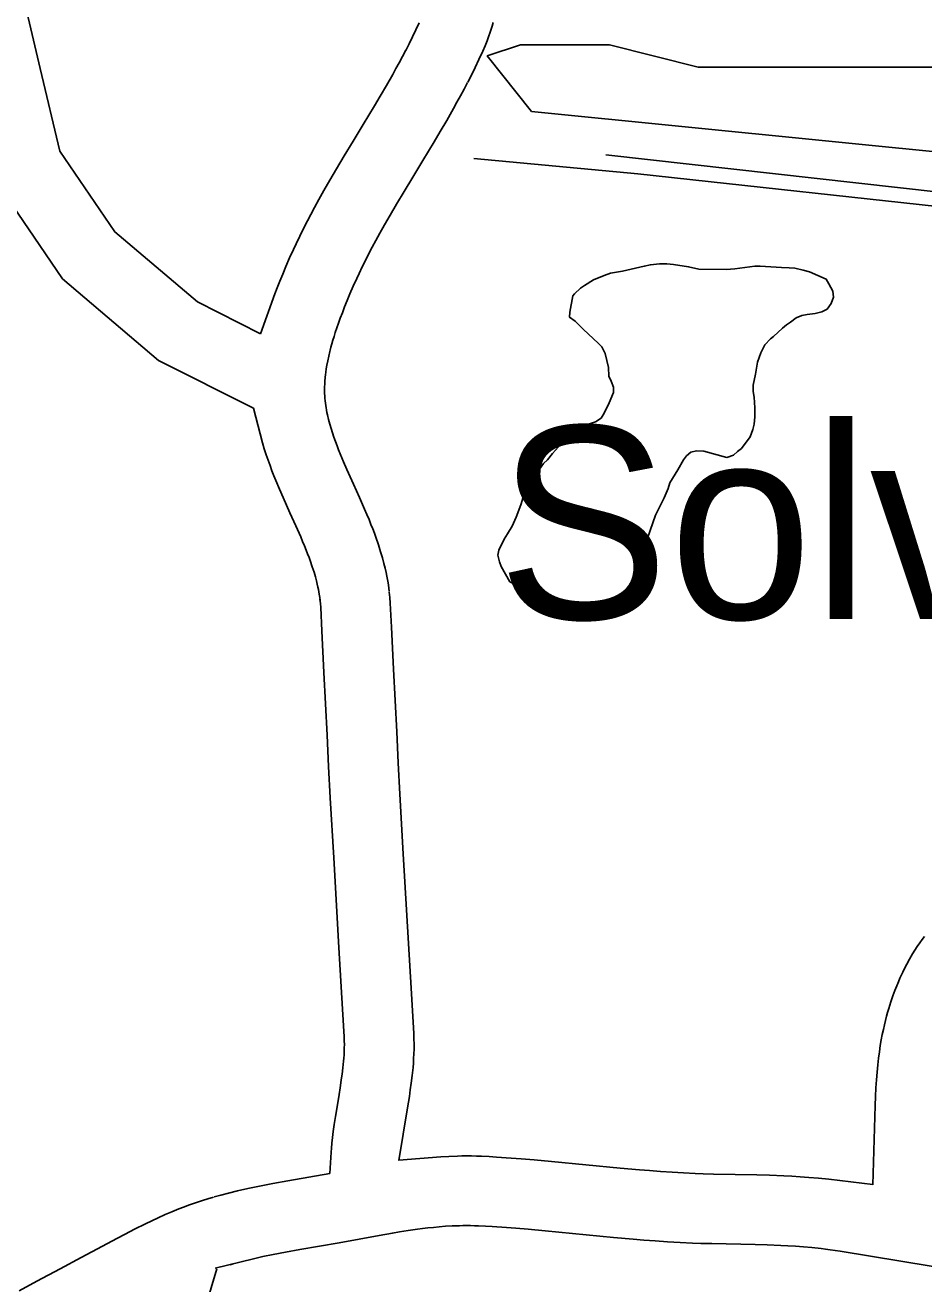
# Model space of a CAD drawing. Extents: x 3313447 to 3351316, y 703786 to 729172.
# Drawn here: x 3325333 to 3325720, y 725579 to 726121 of the extents above; entities that cross this region are included whole.
import ezdxf

# ---------------------------------------------------------------- set-up
doc = ezdxf.new("R2010")
doc.units = 0
for name, color, linetype in [('V-BLDG-IDEN', 7, 'Continuous'), ('V-RAIL-TRAK', 7, 'Continuous'), ('V-ROAD-CNTR', 7, 'Continuous'), ('V-SITE-VEGE', 7, 'Continuous')]:
    doc.layers.add(name, color=color, linetype=linetype)

msp = doc.modelspace()

# ---------------------------------------------------------------- linework, layer by layer
at = {"layer": 'V-RAIL-TRAK'}
msp.add_lwpolyline([(3326847.59, 725600.04), (3326770.14, 725750.45), (3326758.32, 725770.65), (3326738.91, 725797.74), (3326702.64, 725837.83), (3326669.8, 725867.54), (3326624.32, 725896.54), (3326591.38, 725916.11), (3326561.71, 725930.46), (3326536.35, 725942.09), (3326516.13, 725949.32), (3326487.02, 725957.25), (3326443.01, 725966.57), (3326392.97, 725972.84), (3326324.52, 725980.94), (3326242.82, 725988.96), (3326026.47, 726010.05), (3325953.03, 726017.99), (3325741.27, 726040.9), (3325596.5, 726056.75), (3325525.97, 726063.43)], dxfattribs=at)
at = {"layer": 'V-ROAD-CNTR'}
for points in [[(3325255.11, 726294.33), (3325317.31, 726195.02), (3325339.34, 726102.09), (3325347.76, 726066.5), (3325371.43, 726031.74), (3325406.99, 726001.59), (3325434.13, 725987.88)], [(3325229.68, 726278.4), (3325289.26, 726183.28), (3325310.15, 726095.18), (3325319.84, 726054.2), (3325348.92, 726011.49), (3325390.29, 725976.42), (3325431.07, 725955.81)], [(3325502.41, 726121.8), (3325501, 726118.72), (3325499.55, 726115.71), (3325498.11, 726112.79), (3325496.64, 726109.9)], [(3325534.26, 726121.99), (3325533.8, 726120.39), (3325532.97, 726117.74), (3325532.27, 726115.69), (3325531.68, 726114.1), (3325530.78, 726111.83), (3325529.81, 726109.58), (3325528.15, 726105.98), (3325526.53, 726102.58), (3325524.92, 726099.32), (3325523.36, 726096.27)], [(3325496.71, 726110.05), (3325495.24, 726107.25), (3325493.83, 726104.61), (3325492.43, 726102.05), (3325491.06, 726099.6), (3325488.31, 726094.77), (3325485.67, 726090.26), (3325483.16, 726086.02), (3325478.31, 726077.98), (3325474, 726070.87), (3325470.19, 726064.57), (3325466.86, 726058.98), (3325463.96, 726054.01), (3325461.44, 726049.61), (3325459.26, 726045.7), (3325457.37, 726042.25), (3325455.74, 726039.19), (3325454.33, 726036.49), (3325453.09, 726034.08), (3325451.01, 726029.88), (3325449.46, 726026.67), (3325448.31, 726024.21), (3325446.65, 726020.53), (3325445.04, 726016.8), (3325443.7, 726013.6), (3325442.48, 726010.59), (3325441.36, 726007.73), (3325440.34, 726005.02), (3325434.13, 725987.88)], [(3325523.28, 726096.12), (3325521.75, 726093.2), (3325520.21, 726090.32), (3325518.69, 726087.55), (3325517.19, 726084.86), (3325514.29, 726079.77), (3325511.52, 726075.03), (3325508.9, 726070.61), (3325503.97, 726062.45), (3325499.66, 726055.34), (3325495.93, 726049.15), (3325492.7, 726043.74), (3325489.93, 726039), (3325487.56, 726034.84), (3325485.52, 726031.19), (3325483.77, 726027.99), (3325482.26, 726025.17), (3325480.97, 726022.7), (3325479.87, 726020.56), (3325477.96, 726016.71), (3325476.58, 726013.83), (3325475.57, 726011.68), (3325474.09, 726008.39), (3325472.64, 726005.06), (3325471.45, 726002.19), (3325470.35, 725999.49), (3325469.37, 725996.97), (3325468.48, 725994.62), (3325467.69, 725992.43), (3325466.98, 725990.39), (3325466.34, 725988.49), (3325465.78, 725986.72), (3325465.29, 725985.07), (3325464.84, 725983.54), (3325464.45, 725982.11), (3325464.12, 725980.83), (3325464, 725980.3)], [(3326904.85, 725477.62), (3326839.98, 725624.88), (3326803.29, 725692.52), (3326757.43, 725772.89), (3326690.16, 725856.32), (3326652.65, 725889.43), (3326582.17, 725930.1), (3326525.05, 725955.04), (3326475.25, 725970.32), (3326450.79, 725974.69), (3325872.32, 726032.47), (3325582.73, 726064.95)], [(3325464, 725980.3), (3325463.52, 725978.3), (3325463.07, 725976.18), (3325462.73, 725974.34), (3325462.47, 725972.75), (3325462.27, 725971.37), (3325462.12, 725970.18), (3325462.02, 725969.2), (3325461.86, 725967.34), (3325461.79, 725966.03), (3325461.75, 725965.11), (3325461.73, 725963.62), (3325461.75, 725962.17), (3325461.79, 725961.14), (3325461.85, 725960.1), (3325461.95, 725959.06), (3325462.06, 725958.03), (3325462.19, 725957.01), (3325462.35, 725956), (3325462.5, 725955.11)], [(3325431.07, 725955.81), (3325435.02, 725940.95), (3325435.79, 725938.32), (3325436.59, 725935.8), (3325437.41, 725933.39), (3325438.24, 725931.09), (3325439.07, 725928.89), (3325439.9, 725926.77), (3325440.73, 725924.72), (3325442.34, 725920.89), (3325443.9, 725917.31), (3325446.81, 725910.81), (3325449.32, 725905.24), (3325451.43, 725900.43), (3325452.29, 725898.41), (3325453.08, 725896.5), (3325453.79, 725894.73), (3325454.44, 725893.09), (3325455.02, 725891.56), (3325455.52, 725890.18), (3325456.45, 725887.49), (3325457.17, 725885.21), (3325457.75, 725883.25), (3325458.2, 725881.55), (3325458.56, 725880.08), (3325458.85, 725878.8), (3325459.07, 725877.75), (3325459.43, 725875.75), (3325459.64, 725874.33), (3325459.79, 725873.14)], [(3325462.5, 725955.11), (3325462.52, 725954.99), (3325462.72, 725953.99), (3325462.91, 725953.04), (3325463.4, 725950.98), (3325463.92, 725949.02), (3325464.49, 725947.08), (3325465.09, 725945.17), (3325465.73, 725943.3), (3325466.39, 725941.45), (3325467.07, 725939.64), (3325467.77, 725937.87), (3325468.46, 725936.16), (3325469.92, 725932.7), (3325471.34, 725929.44), (3325474.18, 725923.1), (3325476.73, 725917.42), (3325478.97, 725912.34), (3325479.95, 725910.03), (3325480.85, 725907.86), (3325481.68, 725905.8), (3325482.44, 725903.85), (3325483.14, 725902.01), (3325483.79, 725900.22), (3325484.92, 725896.94), (3325485.86, 725893.98), (3325486.64, 725891.35), (3325487.26, 725889.01), (3325487.77, 725886.94), (3325488.18, 725885.11), (3325488.53, 725883.44), (3325489.03, 725880.65), (3325489.36, 725878.47), (3325489.55, 725876.95)], [(3325489.59, 725876.57), (3325489.83, 725874.29), (3325490, 725871.88), (3325490.54, 725861.47), (3325491.44, 725843.47), (3325492.75, 725816.5), (3325493.42, 725803.06), (3325494.13, 725789.62), (3325495.59, 725763.92), (3325497.86, 725725.32), (3325498.99, 725706), (3325500.09, 725686.57), (3325500.19, 725684.29), (3325500.23, 725682.01), (3325500.21, 725679.83), (3325500.15, 725677.73), (3325500.05, 725675.73), (3325499.93, 725673.81), (3325499.78, 725671.92), (3325499.43, 725668.46), (3325499.04, 725665.22), (3325498.62, 725662.25), (3325498.21, 725659.48), (3325497.41, 725654.52), (3325493.69, 725631.8)], [(3325459.75, 725873.52), (3325459.93, 725871.72), (3325460.05, 725870.05), (3325460.58, 725859.93), (3325461.47, 725841.99), (3325462.78, 725815.02), (3325463.46, 725801.51), (3325464.18, 725787.98), (3325465.64, 725762.19), (3325467.92, 725723.57), (3325469.04, 725704.27), (3325470.13, 725685.09), (3325470.2, 725683.43), (3325470.23, 725681.88), (3325470.21, 725680.37), (3325470.17, 725678.88), (3325470.1, 725677.42), (3325470.01, 725675.98), (3325469.9, 725674.62), (3325469.61, 725671.77), (3325469.29, 725669.09), (3325468.93, 725666.53), (3325468.57, 725664.1), (3325467.8, 725659.33), (3325466.39, 725650.74), (3325465.88, 725647.37), (3325465.47, 725644.37), (3325465.14, 725641.7), (3325464.89, 725639.33), (3325464.69, 725637.23), (3325464.55, 725635.38), (3325463.98, 725626.21)], [(3325697.66, 725621.33), (3325698.67, 725655.5), (3325698.81, 725659.39), (3325699, 725663.1), (3325699.23, 725666.6), (3325699.5, 725669.9), (3325699.81, 725673.02), (3325700.15, 725675.95), (3325700.52, 725678.72), (3325700.92, 725681.33), (3325701.33, 725683.78), (3325701.77, 725686.08), (3325702.22, 725688.24), (3325702.67, 725690.27), (3325703.14, 725692.18), (3325703.6, 725693.97), (3325704.06, 725695.66), (3325704.54, 725697.29), (3325705.45, 725700.19), (3325706.34, 725702.78), (3325707.18, 725705.05), (3325707.96, 725707.03), (3325708.68, 725708.77), (3325709.37, 725710.33), (3325710.56, 725712.91), (3325711.54, 725714.89), (3325712.34, 725716.42), (3325713.52, 725718.6), (3325714.8, 725720.81), (3325715.82, 725722.48), (3325716.85, 725724.06), (3325717.87, 725725.56), (3325718.89, 725726.96), (3325719.89, 725728.29)], [(3325697.66, 725621.51), (3325678.74, 725623.75), (3325674.35, 725624.21), (3325670.22, 725624.57), (3325666.37, 725624.84), (3325662.77, 725625.06), (3325659.39, 725625.23), (3325653.18, 725625.48), (3325647.75, 725625.63), (3325629.18, 725626.04), (3325624.64, 725626.16), (3325621.28, 725626.28), (3325616.22, 725626.5), (3325613.75, 725626.63), (3325611.28, 725626.78), (3325606.3, 725627.13), (3325601.61, 725627.5), (3325597.22, 725627.87), (3325588.91, 725628.62), (3325559.45, 725631.49), (3325551.97, 725632.16), (3325546.35, 725632.61), (3325542.09, 725632.93), (3325535.74, 725633.35), (3325532.52, 725633.53), (3325529.28, 725633.69), (3325527.09, 725633.77), (3325524.94, 725633.82), (3325522.86, 725633.83), (3325520.86, 725633.82), (3325518.89, 725633.78), (3325515.22, 725633.64), (3325511.76, 725633.44), (3325493.73, 725632.04)], [(3325463.98, 725626.21), (3325445.91, 725623.08), (3325439.46, 725621.92), (3325433.75, 725620.83), (3325428.73, 725619.78), (3325424.31, 725618.78), (3325420.43, 725617.84), (3325417.02, 725616.95), (3325414.15, 725616.15)], [(3325413.92, 725616.08), (3325411.42, 725615.34), (3325409.13, 725614.63), (3325407.08, 725613.96), (3325403.62, 725612.77), (3325400.99, 725611.79), (3325398.97, 725611.01), (3325396.04, 725609.81), (3325393.14, 725608.54), (3325390.1, 725607.15), (3325387.32, 725605.84), (3325384.71, 725604.59), (3325379.96, 725602.24), (3325375.83, 725600.15), (3325372.24, 725598.29), (3325366.09, 725595.03), (3325357.01, 725590.14), (3325347.97, 725585.27), (3325337.86, 725579.88), (3325330.22, 725575.77)], [(3325735.87, 725584.25), (3325709.75, 725588.55), (3325683.68, 725592.8), (3325681.49, 725593.14), (3325679.4, 725593.44), (3325677.37, 725593.7), (3325675.42, 725593.94), (3325671.51, 725594.34), (3325667.85, 725594.66), (3325664.39, 725594.91), (3325661.11, 725595.11), (3325658.05, 725595.26), (3325652.16, 725595.49), (3325646.99, 725595.64), (3325628.44, 725596.05), (3325623.71, 725596.18), (3325620.12, 725596.3), (3325614.77, 725596.53), (3325612.04, 725596.68), (3325609.31, 725596.85), (3325604.08, 725597.21), (3325599.19, 725597.59), (3325594.61, 725597.98), (3325586.09, 725598.75), (3325556.67, 725601.62), (3325549.42, 725602.26), (3325544.01, 725602.7), (3325539.99, 725603.01), (3325533.92, 725603.4), (3325530.93, 725603.57), (3325527.97, 725603.72), (3325526.19, 725603.79), (3325524.5, 725603.82), (3325522.86, 725603.83), (3325521.26, 725603.82), (3325519.75, 725603.79), (3325516.67, 725603.68), (3325513.8, 725603.51), (3325511.09, 725603.3), (3325508.54, 725603.06), (3325506.12, 725602.8), (3325503.84, 725602.53), (3325501.72, 725602.25), (3325497.63, 725601.67), (3325494.04, 725601.11), (3325490.9, 725600.59), (3325485.27, 725599.61), (3325468.03, 725596.46), (3325451.12, 725593.54), (3325444.95, 725592.43), (3325439.64, 725591.41), (3325435.08, 725590.46), (3325431.16, 725589.57), (3325414.62, 725585.55)], [(3325386.37, 725520.55), (3325386.78, 725521.31), (3325387.58, 725522.71), (3325388.38, 725523.99), (3325389.19, 725525.23), (3325389.99, 725526.4), (3325391.7, 725528.81), (3325394.95, 725533.27), (3325396.25, 725535.11), (3325397.41, 725536.8), (3325398.43, 725538.34), (3325399.32, 725539.75), (3325400.1, 725541.03), (3325400.8, 725542.25), (3325401.9, 725544.28), (3325402.73, 725545.94), (3325403.35, 725547.3), (3325404.18, 725549.27), (3325404.91, 725551.23), (3325405.81, 725553.88), (3325406.6, 725556.29), (3325408.01, 725560.72), (3325415.36, 725585.23)], [(3325422.43, 725587.31), (3325421.09, 725586.92)]]:
    msp.add_lwpolyline(points, dxfattribs=at)
at = {"layer": 'V-SITE-VEGE'}
for points in [[(3326148.3, 726050.15), (3325952.33, 726050.15), (3325742.03, 726064.5), (3325550.85, 726083.63), (3325531.73, 726107.55), (3325546.07, 726112.33), (3325584.3, 726112.33), (3325622.54, 726102.76), (3325828.06, 726102.76), (3325875.86, 726107.55), (3325971.45, 726107.55), (3326019.25, 726097.98), (3326143.52, 726088.41)], [(3325578.39, 725949.9), (3325580.83, 725951.57), (3325582.05, 725953.74), (3325584.27, 725958.07), (3325586.01, 725962.65), (3325586.03, 725964.82), (3325585.09, 725967.49), (3325584.14, 725969.68), (3325583.94, 725973.3), (3325582.54, 725979.36), (3325581.11, 725982.28), (3325579.68, 725983.74), (3325572.96, 725989.85), (3325569.61, 725993.27), (3325567.21, 725994.98), (3325567.23, 725997.16), (3325568.51, 726004.16), (3325569.24, 726005.12), (3325571.92, 726007.51), (3325573.63, 726008.7), (3325577.52, 726011.09), (3325582.13, 726012.98), (3325584.8, 726013.92), (3325589.89, 726014.84), (3325599.34, 726016.93), (3325602, 726017.62), (3325605.88, 726018.07), (3325609.02, 726018.04), (3325611.92, 726017.78), (3325618.43, 726016.74), (3325622.78, 726015.74), (3325634.63, 726015.62), (3325638.26, 726015.83), (3325646.97, 726016.96), (3325649.15, 726016.94), (3325658.33, 726016.37), (3325661.72, 726016.33), (3325664.13, 726016.07), (3325667.75, 726015.31), (3325670.4, 726014.56), (3325677.63, 726011.35), (3325678.82, 726009.41), (3325680.48, 726006.24), (3325680.7, 726003.58), (3325679.71, 726000.93), (3325677.99, 725998.53), (3325675.8, 725997.34), (3325672.89, 725996.65), (3325669.5, 725996.19), (3325667.08, 725995.73), (3325664.65, 725994.79), (3325662.22, 725992.88), (3325660.52, 725991.68), (3325658.81, 725990.25), (3325654.9, 725986.66), (3325653.69, 725985.7), (3325651.24, 725983.07), (3325649.52, 725979.7), (3325648.03, 725975.6), (3325647.26, 725970.53), (3325646.25, 725965.7), (3325646.22, 725963.04), (3325646.68, 725960.62), (3325646.88, 725956.03), (3325646.84, 725952.16), (3325646.57, 725949.02), (3325646.06, 725946.6), (3325644.83, 725943.47), (3325641.15, 725938.43), (3325639.45, 725937.23), (3325637.74, 725935.56), (3325634.83, 725934.62), (3325624.94, 725937.37), (3325621.8, 725937.4), (3325619.38, 725936.94), (3325617.43, 725935.27), (3325616.2, 725933.59), (3325613.74, 725929.26), (3325610.31, 725923.73), (3325609.56, 725921.32), (3325607.82, 725917.22), (3325604.13, 725909.76), (3325600.65, 725899.88), (3325598.63, 725891.19), (3325597.63, 725887.34), (3325596.13, 725882.52), (3325594.89, 725879.38), (3325591.46, 725874.09), (3325589.99, 725872.17), (3325586.57, 725868.58), (3325583.66, 725867.16), (3325579.05, 725866.23), (3325576.39, 725866.02), (3325573.25, 725866.29), (3325567.94, 725867.3), (3325564.8, 725868.3), (3325557.82, 725871.27), (3325553.97, 725873.24), (3325546.28, 725877.91), (3325543.4, 725880.11), (3325541.47, 725881.09)], [(3325541.47, 725881.09), (3325537.66, 725887.66), (3325536.96, 725889.6), (3325536.26, 725892.51), (3325536.77, 725894.68), (3325538.98, 725899.5), (3325540.46, 725901.66), (3325542.42, 725905.02), (3325544.15, 725908.88), (3325546.14, 725914.18), (3325547.14, 725917.55), (3325548.12, 725919.48), (3325549.61, 725923.82), (3325552.31, 725927.42), (3325554.26, 725929.58), (3325555.98, 725931.98), (3325557.69, 725933.66), (3325559.89, 725936.29), (3325565.02, 725942.05), (3325567.21, 725944.2), (3325570.14, 725946.35), (3325572.57, 725947.78), (3325574.51, 725948.73), (3325578.39, 725949.9)]]:
    msp.add_lwpolyline(points, dxfattribs=at)

# ---------------------------------------------------------------- texts
at = {"layer": 'V-BLDG-IDEN'}
msp.add_text('Solvay', height=83, dxfattribs=at).set_placement((3325535.94, 725865.07))

doc.saveas('drawing.dxf')
